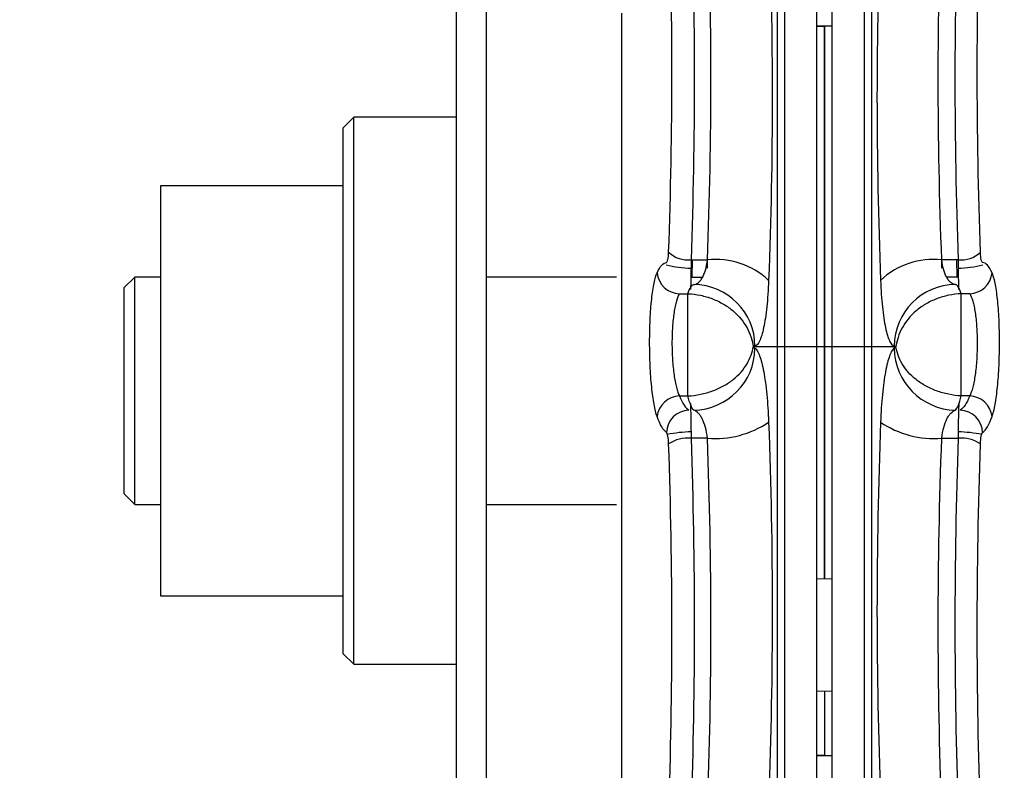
# Model space of a CAD drawing. Header units: inches. Extents: x 170 to 284, y 215 to 248.
# Tile 923 of 1056: x 226.763 to 226.8544, y 245.2573 to 245.3271. Entities that reach past the tile are written whole.
import ezdxf

# ---------------------------------------------------------------- set-up
doc = ezdxf.new("R2010")
doc.units = ezdxf.units.IN
doc.header["$LTSCALE"] = 0.25
doc.header["$MEASUREMENT"] = 0
doc.layers.add('ANNOTATIONS', color=1, linetype='Continuous')
doc.layers.add('LH TOP OF HOOD', color=7, linetype='Continuous')
doc.styles.add('ARIAL', font='arial.ttf', dxfattribs={"height": 0.09375})
doc.dimstyles.new('STANDARD$0', dxfattribs={"dimtxt": 0.09375, "dimasz": 0.09375, "dimexe": 0.03125, "dimexo": 0.046875, "dimgap": 0.09, "dimtad": 0, "dimtih": 1, "dimtoh": 1, "dimdec": 4, "dimzin": 0, "dimdsep": 46, "dimtxsty": 'ARIAL', "dimcen": 0.09, "dimadec": 0, "dimazin": 0, "dimtfac": 1, "dimtdec": 4, "dimtofl": 0, "dimtmove": 0, "dimatfit": 1, "dimfxl": 1, "dimtolj": 1, "dimtzin": 0, "dimarcsym": 0})

# ---------------------------------------------------------------- blocks, each defined once
blk = doc.blocks.new('*D81')
at = {"layer": 'ANNOTATIONS', "color": 0, "lineweight": -2, "transparency": 16777216}
for p, q in [((226.7726433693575, 245.3395043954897), (226.7726433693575, 245.8309993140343)), ((226.971006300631, 244.9699353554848), (226.971006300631, 245.8309993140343)), ((226.6788933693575, 245.7997493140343), (226.5851433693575, 245.7997493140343)), ((227.064756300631, 245.7997493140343), (227.158506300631, 245.7997493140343))]:
    blk.add_line(p, q, dxfattribs=at)
at = {"layer": 'ANNOTATIONS', "color": 0, "transparency": 16777216}
for points in [[(226.6788933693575, 245.8153743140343), (226.6788933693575, 245.7841243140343), (226.7726433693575, 245.7997493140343)], [(227.064756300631, 245.8153743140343), (227.064756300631, 245.7841243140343), (226.971006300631, 245.7997493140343)]]:
    blk.add_solid(points, dxfattribs=at)
at = {"layer": 'defpoints', "color": 0, "transparency": 16777216}
for p in [(226.7726433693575, 245.7997493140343), (226.7726433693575, 245.2926293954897), (226.971006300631, 244.9230603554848)]:
    blk.add_point(p, dxfattribs=at)
at = {"layer": 'ANNOTATIONS', "color": 0, "transparency": 16777216, "insert": (227.3023837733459, 245.7997493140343), "char_height": 0.09375, "attachment_point": 5, "style": 'ARIAL'}
blk.add_mtext('\\A1;5"', dxfattribs=at)

msp = doc.modelspace()

# ---------------------------------------------------------------- linework, layer by layer
at = {"layer": 'LH TOP OF HOOD'}
for p, q in [((226.8333591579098, 245.3188595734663), (226.8333591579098, 245.3669643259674)), ((226.8421371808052, 245.3188595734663), (226.8421371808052, 245.3669643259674)), ((226.834043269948, 245.3184179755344), (226.834043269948, 245.3657128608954)), ((226.841453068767, 245.3184179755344), (226.841453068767, 245.3657128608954)), ((226.8370379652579, 245.3174773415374), (226.8370379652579, 245.3630471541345)), ((226.8384583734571, 245.3174773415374), (226.8384583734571, 245.3630471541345)), ((226.8035003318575, 245.3307367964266), (226.8035003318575, 245.2545219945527)), ((226.8063147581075, 245.3307367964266), (226.8063147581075, 245.2545219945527)), ((226.8188711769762, 245.3277452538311), (226.8188711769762, 245.2003636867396)), ((226.8377481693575, 245.3265381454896), (226.8370379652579, 245.3265381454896)), ((226.8370379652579, 245.3265381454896), (226.8377481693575, 245.3265381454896)), ((226.8384583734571, 245.3265381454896), (226.8377481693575, 245.3265381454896)), ((226.8377481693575, 245.3265381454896), (226.8377481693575, 245.2751388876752)), ((226.8377481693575, 245.3045945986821), (226.8377481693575, 245.3265381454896)), ((226.8377481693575, 245.3265381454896), (226.8377481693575, 245.2751388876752)), ((226.8377481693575, 245.3045945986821), (226.8377481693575, 245.3265381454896)), ((226.8333591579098, 245.2182944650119), (226.8333591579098, 245.3188595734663)), ((226.8421371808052, 245.2182944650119), (226.8421371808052, 245.3188595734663)), ((226.7940058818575, 245.3180609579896), (226.7929886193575, 245.3170436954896)), ((226.8035003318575, 245.3180609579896), (226.7940058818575, 245.3180609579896)), ((226.7940058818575, 245.2720925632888), (226.7940058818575, 245.3180609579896)), ((226.834043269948, 245.2195459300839), (226.834043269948, 245.3184179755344)), ((226.841453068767, 245.2195459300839), (226.841453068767, 245.3184179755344)), ((226.7929886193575, 245.3170436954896), (226.7929886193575, 245.2729140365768)), ((226.8370379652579, 245.2444867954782), (226.8370379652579, 245.3174773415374)), ((226.8384583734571, 245.2444867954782), (226.8384583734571, 245.3174773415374)), ((226.7929886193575, 245.3117030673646), (226.7760342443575, 245.3117030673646)), ((226.7760342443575, 245.3117030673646), (226.7760342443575, 245.2735557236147)), ((226.8253498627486, 245.3048157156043), (226.8253359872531, 245.3040379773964)), ((226.8253359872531, 245.3048157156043), (226.8268550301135, 245.3048157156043)), ((226.8254430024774, 245.3032089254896), (226.8254708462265, 245.3048157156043)), ((226.8501603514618, 245.3048157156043), (226.8486413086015, 245.3048157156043)), ((226.8500533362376, 245.3032089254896), (226.8500254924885, 245.3048157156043)), ((226.8501464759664, 245.3048157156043), (226.8501603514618, 245.3040379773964)), ((226.8268550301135, 245.3040379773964), (226.8268678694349, 245.3046912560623)), ((226.8377481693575, 245.2751388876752), (226.8377481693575, 245.3045945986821)), ((226.8377481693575, 245.2751388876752), (226.8377481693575, 245.3045945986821)), ((226.8486413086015, 245.3040379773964), (226.84862846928, 245.3046912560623)), ((226.7736606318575, 245.3032089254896), (226.7726433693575, 245.3021916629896)), ((226.7760342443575, 245.3032089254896), (226.7736606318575, 245.3032089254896)), ((226.7736606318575, 245.2820498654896), (226.7736606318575, 245.3032089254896)), ((226.8184201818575, 245.3032089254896), (226.8063147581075, 245.3032089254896)), ((226.8253251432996, 245.3032089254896), (226.8263956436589, 245.3032089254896)), ((226.8501711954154, 245.3032089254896), (226.8491006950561, 245.3032089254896)), ((226.7726433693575, 245.3021916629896), (226.7726433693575, 245.2830671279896)), ((226.8242631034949, 245.3016510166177), (226.8250483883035, 245.3016510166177)), ((226.8250483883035, 245.2921564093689), (226.8250483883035, 245.3016510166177)), ((226.8504479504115, 245.2921564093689), (226.8504479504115, 245.3016510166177)), ((226.8512332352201, 245.3016510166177), (226.8504479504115, 245.3016510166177)), ((226.8311285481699, 245.2967368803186), (226.8443677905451, 245.2967368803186)), ((226.8242631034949, 245.2921564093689), (226.8250483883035, 245.2921564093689)), ((226.8512332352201, 245.2921564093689), (226.8504479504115, 245.2921564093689)), ((226.8253359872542, 245.288808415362), (226.8253460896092, 245.2882254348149)), ((226.8501603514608, 245.288808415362), (226.8501502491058, 245.2882254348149)), ((226.8268550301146, 245.2882254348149), (226.8253359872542, 245.2882254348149)), ((226.8486413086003, 245.2882254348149), (226.8501603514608, 245.2882254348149)), ((226.7726433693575, 245.2830671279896), (226.7736606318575, 245.2820498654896)), ((226.7736606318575, 245.2820498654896), (226.7760342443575, 245.2820498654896)), ((226.8063147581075, 245.2820498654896), (226.8184201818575, 245.2820498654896)), ((226.8384583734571, 245.2751512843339), (226.8370379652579, 245.2751264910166)), ((226.7760342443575, 245.2735557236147), (226.7929886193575, 245.2735557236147)), ((226.7929886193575, 245.2729140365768), (226.7929886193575, 245.2682150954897)), ((226.7940058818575, 245.2671978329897), (226.7940058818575, 245.2720925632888)), ((226.7929886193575, 245.2682150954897), (226.7940058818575, 245.2671978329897)), ((226.7940058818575, 245.2671978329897), (226.8035003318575, 245.2671978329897)), ((226.8370379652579, 245.2647165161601), (226.8384583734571, 245.2646917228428)), ((226.8377481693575, 245.2647041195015), (226.8377481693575, 245.2587206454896)), ((226.8377481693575, 245.2647041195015), (226.8377481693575, 245.2587206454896)), ((226.8370379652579, 245.2587206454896), (226.8377481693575, 245.2587206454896)), ((226.8377481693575, 245.2587206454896), (226.8370379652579, 245.2587206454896)), ((226.8377481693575, 245.2587206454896), (226.8384583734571, 245.2587206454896))]:
    msp.add_line(p, q, dxfattribs=at)
for centre, radius, start, end in [((226.8250541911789, 245.3074300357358), 0.002629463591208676, 226.9590720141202, 276.1521264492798), ((226.8276056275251, 245.2976330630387), 0.007221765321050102, 46.80782333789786, 95.96583662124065), ((226.8478907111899, 245.2976330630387), 0.007221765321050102, 84.0341633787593, 133.1921766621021), ((226.8504421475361, 245.3074300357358), 0.002629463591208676, 263.8478735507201, 313.0409279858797), ((226.825582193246, 245.314675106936), 0.01063997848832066, 256.1242466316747, 268.6740740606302), ((226.8499141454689, 245.314675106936), 0.01063997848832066, 271.3259259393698, 283.8757533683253), ((226.8243379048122, 245.3038103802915), 0.002160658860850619, 185.3459920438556, 268.0160420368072), ((226.8511584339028, 245.3038103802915), 0.002160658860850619, 271.9839579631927, 354.6540079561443), ((226.825533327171, 245.2967679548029), 0.005744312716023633, 0.2309073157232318, 89.4938054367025), ((226.8499630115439, 245.2967679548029), 0.005744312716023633, 90.50619456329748, 179.7690926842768), ((226.8254499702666, 245.2966497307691), 0.005827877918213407, 271.3185552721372, 359.4640703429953), ((226.8500463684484, 245.2966497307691), 0.005827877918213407, 180.5359296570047, 268.6814447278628), ((226.8243384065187, 245.2899919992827), 0.002165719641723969, 91.99260107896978, 173.4916191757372), ((226.8511579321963, 245.2899919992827), 0.002165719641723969, 6.508380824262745, 88.00739892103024), ((226.825195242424, 245.2886986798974), 0.002125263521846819, 91.30045039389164, 178.6717181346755), ((226.850301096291, 245.2886986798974), 0.002125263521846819, 1.328281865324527, 88.69954960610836), ((226.8276099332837, 245.2969556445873), 0.00876278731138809, 265.0579143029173, 304.3043930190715), ((226.8478864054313, 245.2969556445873), 0.00876278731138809, 235.6956069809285, 274.9420856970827), ((226.8257041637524, 245.2746603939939), 0.01415281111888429, 91.49068191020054, 100.4846599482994), ((226.8497921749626, 245.2746603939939), 0.01415281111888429, 79.51534005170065, 88.50931808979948), ((226.8250507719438, 245.2850459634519), 0.003192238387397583, 84.8739874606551, 124.1336152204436), ((226.8504455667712, 245.2850459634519), 0.003192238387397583, 55.8663847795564, 95.1260125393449)]:
    msp.add_arc(centre, radius, start, end, dxfattribs=at)
for points, knots in [([(226.823259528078, 245.305508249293), (226.823457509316, 245.3110932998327), (226.8235599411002, 245.3166813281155), (226.8235599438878, 245.3278600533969), (226.8234575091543, 245.3334501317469), (226.823259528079, 245.3390384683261)], [0, 0, 0, 0, 0.5, 0.5, 1, 1, 1, 1]), ([(226.852236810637, 245.305508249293), (226.852038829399, 245.3110932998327), (226.8519363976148, 245.3166813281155), (226.8519363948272, 245.3278600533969), (226.8520388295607, 245.3334501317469), (226.852236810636, 245.3390384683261)], [0, 0, 0, 0, 0.5, 0.5, 1, 1, 1, 1]), ([(226.8325485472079, 245.3369431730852), (226.8327660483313, 245.3312759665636), (226.8328791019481, 245.3256026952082), (226.832879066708, 245.3142528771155), (226.8327660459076, 245.3085761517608), (226.8325485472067, 245.3028981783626)], [0, 0, 0, 0, 0.5, 0.5, 1, 1, 1, 1]), ([(226.8429477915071, 245.3369431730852), (226.8427302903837, 245.3312759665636), (226.8426172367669, 245.3256026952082), (226.842617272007, 245.3142528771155), (226.8427302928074, 245.3085761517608), (226.8429477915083, 245.3028981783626)], [0, 0, 0, 0, 0.5, 0.5, 1, 1, 1, 1]), ([(226.8230705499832, 245.3045690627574), (226.8230933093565, 245.3045711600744), (226.8231150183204, 245.3045943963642), (226.8231563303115, 245.304682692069), (226.8231754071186, 245.3047472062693), (226.8232257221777, 245.3049946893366), (226.8232497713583, 245.3052330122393), (226.823259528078, 245.305508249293)], [0, 0, 0, 0, 0.250000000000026, 0.250000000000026, 0.500000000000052, 0.500000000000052, 1, 1, 1, 1]), ([(226.8255840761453, 245.3025120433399), (226.8257272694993, 245.3025172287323), (226.8258664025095, 245.3025716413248), (226.8260684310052, 245.3027277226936), (226.8261346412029, 245.3027926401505), (226.8262605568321, 245.3029446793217), (226.8263207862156, 245.303032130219), (226.8264353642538, 245.3032307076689), (226.826490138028, 245.3033429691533), (226.826590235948, 245.3035868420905), (226.8266356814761, 245.3037182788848), (226.8267575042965, 245.3041416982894), (226.826819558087, 245.3044662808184), (226.8268550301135, 245.3048157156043)], [0, 0, 0, 0, 0.2499999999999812, 0.2499999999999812, 0.3749999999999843, 0.3749999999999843, 0.4999999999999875, 0.4999999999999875, 0.6249999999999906, 0.6249999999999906, 0.7499999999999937, 0.7499999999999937, 1, 1, 1, 1]), ([(226.8499122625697, 245.3025120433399), (226.8497690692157, 245.3025172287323), (226.8496299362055, 245.3025716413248), (226.8494279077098, 245.3027277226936), (226.849361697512, 245.3027926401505), (226.8492357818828, 245.3029446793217), (226.8491755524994, 245.303032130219), (226.8490609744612, 245.3032307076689), (226.849006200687, 245.3033429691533), (226.848906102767, 245.3035868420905), (226.8488606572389, 245.3037182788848), (226.8487388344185, 245.3041416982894), (226.848676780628, 245.3044662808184), (226.8486413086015, 245.3048157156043)], [0, 0, 0, 0, 0.2499999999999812, 0.2499999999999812, 0.3749999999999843, 0.3749999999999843, 0.4999999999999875, 0.4999999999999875, 0.6249999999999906, 0.6249999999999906, 0.7499999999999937, 0.7499999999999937, 1, 1, 1, 1]), ([(226.8524257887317, 245.3045690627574), (226.8524030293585, 245.3045711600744), (226.8523813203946, 245.3045943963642), (226.8523400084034, 245.304682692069), (226.8523209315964, 245.3047472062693), (226.8522706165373, 245.3049946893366), (226.8522465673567, 245.3052330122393), (226.852236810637, 245.305508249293)], [0, 0, 0, 0, 0.250000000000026, 0.250000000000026, 0.500000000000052, 0.500000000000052, 1, 1, 1, 1]), ([(226.8253359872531, 245.3040379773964), (226.8253326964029, 245.3037266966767), (226.8253247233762, 245.3029725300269), (226.8253052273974, 245.3023884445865), (226.8252937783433, 245.3020454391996)], [0, 0, 0, 0, 0.4127479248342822, 1, 1, 1, 1]), ([(226.8501603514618, 245.3040379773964), (226.8501636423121, 245.3037266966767), (226.8501716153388, 245.3029725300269), (226.8501911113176, 245.3023884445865), (226.8502025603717, 245.3020454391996)], [0, 0, 0, 0, 0.4127479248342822, 1, 1, 1, 1]), ([(226.8221866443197, 245.2902374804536), (226.8221347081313, 245.2903814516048), (226.8220845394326, 245.2905506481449), (226.8219896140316, 245.2909311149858), (226.8219445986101, 245.2911429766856), (226.8218593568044, 245.2916101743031), (226.8218188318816, 245.2918679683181), (226.8217447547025, 245.2924146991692), (226.8217110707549, 245.2927036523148), (226.8216502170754, 245.2933124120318), (226.8216229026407, 245.2936343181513), (226.8215757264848, 245.2943011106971), (226.8215560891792, 245.2946419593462), (226.8215244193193, 245.2953381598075), (226.8215123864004, 245.2956935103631), (226.8214961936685, 245.2964193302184), (226.8214922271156, 245.2967819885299), (226.8214922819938, 245.2975017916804), (226.8214962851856, 245.2978597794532), (226.8215124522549, 245.2985718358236), (226.821524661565, 245.2989242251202), (226.821556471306, 245.2996010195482), (226.8215761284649, 245.2999284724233), (226.8216230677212, 245.3005613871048), (226.821650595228, 245.3008685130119), (226.821711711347, 245.3014405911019), (226.8217454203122, 245.3017079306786), (226.8218191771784, 245.3022057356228), (226.8218595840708, 245.3024378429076), (226.8219882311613, 245.3030628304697), (226.822082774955, 245.3033839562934), (226.8221866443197, 245.3036090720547)], [0, 0, 0, 0, 0.06249999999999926, 0.06249999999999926, 0.1249999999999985, 0.1249999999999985, 0.1874999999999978, 0.1874999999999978, 0.2499999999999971, 0.2499999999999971, 0.3124999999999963, 0.3124999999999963, 0.3749999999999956, 0.3749999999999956, 0.4374999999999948, 0.4374999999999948, 0.4999999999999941, 0.4999999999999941, 0.5624999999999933, 0.5624999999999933, 0.6249999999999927, 0.6249999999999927, 0.6874999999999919, 0.6874999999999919, 0.7499999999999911, 0.7499999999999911, 0.8124999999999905, 0.8124999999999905, 0.8749999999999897, 0.8749999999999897, 1, 1, 1, 1]), ([(226.8533096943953, 245.2902374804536), (226.8533616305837, 245.2903814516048), (226.8534117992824, 245.2905506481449), (226.8535067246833, 245.2909311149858), (226.8535517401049, 245.2911429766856), (226.8536369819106, 245.2916101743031), (226.8536775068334, 245.2918679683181), (226.8537515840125, 245.2924146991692), (226.8537852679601, 245.2927036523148), (226.8538461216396, 245.2933124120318), (226.8538734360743, 245.2936343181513), (226.8539206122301, 245.2943011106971), (226.8539402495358, 245.2946419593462), (226.8539719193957, 245.2953381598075), (226.8539839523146, 245.2956935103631), (226.8540001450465, 245.2964193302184), (226.8540041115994, 245.2967819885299), (226.8540040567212, 245.2975017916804), (226.8540000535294, 245.2978597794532), (226.8539838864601, 245.2985718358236), (226.85397167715, 245.2989242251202), (226.853939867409, 245.2996010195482), (226.8539202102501, 245.2999284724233), (226.8538732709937, 245.3005613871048), (226.8538457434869, 245.3008685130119), (226.853784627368, 245.3014405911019), (226.8537509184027, 245.3017079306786), (226.8536771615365, 245.3022057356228), (226.8536367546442, 245.3024378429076), (226.8535081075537, 245.3030628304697), (226.8534135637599, 245.3033839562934), (226.8533096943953, 245.3036090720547)], [0, 0, 0, 0, 0.06249999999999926, 0.06249999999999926, 0.1249999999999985, 0.1249999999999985, 0.1874999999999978, 0.1874999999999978, 0.2499999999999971, 0.2499999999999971, 0.3124999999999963, 0.3124999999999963, 0.3749999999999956, 0.3749999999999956, 0.4374999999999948, 0.4374999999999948, 0.4999999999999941, 0.4999999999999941, 0.5624999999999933, 0.5624999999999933, 0.6249999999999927, 0.6249999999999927, 0.6874999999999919, 0.6874999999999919, 0.7499999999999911, 0.7499999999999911, 0.8124999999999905, 0.8124999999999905, 0.8749999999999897, 0.8749999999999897, 1, 1, 1, 1]), ([(226.8325485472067, 245.3028981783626), (226.832531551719, 245.3024544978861), (226.8325086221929, 245.3020262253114), (226.8324511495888, 245.3012003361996), (226.8324168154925, 245.3008066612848), (226.8323386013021, 245.3000679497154), (226.8322945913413, 245.2997210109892), (226.8321969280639, 245.2990725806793), (226.8321429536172, 245.2987703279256), (226.8320290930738, 245.298231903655), (226.8319688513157, 245.2979928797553), (226.8318420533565, 245.2975748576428), (226.8317749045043, 245.2973947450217), (226.8315685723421, 245.2969593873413), (226.831425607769, 245.2968057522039), (226.8312775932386, 245.2967911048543)], [0, 0, 0, 0, 0.1250000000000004, 0.1250000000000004, 0.2500000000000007, 0.2500000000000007, 0.3750000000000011, 0.3750000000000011, 0.5000000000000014, 0.5000000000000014, 0.6250000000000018, 0.6250000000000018, 0.7500000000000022, 0.7500000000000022, 1, 1, 1, 1]), ([(226.8429477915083, 245.3028981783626), (226.842964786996, 245.3024544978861), (226.8429877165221, 245.3020262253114), (226.8430451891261, 245.3012003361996), (226.8430795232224, 245.3008066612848), (226.8431577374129, 245.3000679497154), (226.8432017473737, 245.2997210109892), (226.8432994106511, 245.2990725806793), (226.8433533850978, 245.2987703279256), (226.8434672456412, 245.298231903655), (226.8435274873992, 245.2979928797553), (226.8436542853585, 245.2975748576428), (226.8437214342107, 245.2973947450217), (226.8439277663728, 245.2969593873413), (226.844070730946, 245.2968057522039), (226.8442187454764, 245.2967911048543)], [0, 0, 0, 0, 0.1250000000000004, 0.1250000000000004, 0.2500000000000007, 0.2500000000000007, 0.3750000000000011, 0.3750000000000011, 0.5000000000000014, 0.5000000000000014, 0.6250000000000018, 0.6250000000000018, 0.7500000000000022, 0.7500000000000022, 1, 1, 1, 1]), ([(226.8242631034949, 245.3016510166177), (226.824159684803, 245.3014916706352), (226.8240653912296, 245.3012645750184), (226.823936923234, 245.3008221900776), (226.8238965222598, 245.3006577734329), (226.8238227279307, 245.300304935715), (226.8237889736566, 245.3001153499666), (226.8237277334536, 245.2997093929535), (226.8237001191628, 245.2994912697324), (226.8236530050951, 245.2990414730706), (226.8236332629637, 245.2988086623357), (226.8236013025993, 245.2983272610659), (226.8235890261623, 245.2980764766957), (226.8235727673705, 245.2975695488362), (226.8235687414, 245.2973146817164), (226.8235686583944, 245.2965459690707), (226.8235851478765, 245.2960220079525), (226.8236487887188, 245.2950315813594), (226.8236968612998, 245.2945503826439), (226.8237883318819, 245.2939023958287), (226.8238220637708, 245.2936974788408), (226.8238961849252, 245.2933099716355), (226.8239366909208, 245.2931274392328), (226.8240218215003, 245.2927967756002), (226.8240667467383, 245.2926469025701), (226.8241614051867, 245.2923778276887), (226.8242113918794, 245.2922582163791), (226.8242631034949, 245.2921564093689)], [0, 0, 0, 0, 0.1250000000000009, 0.1250000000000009, 0.1874999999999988, 0.1874999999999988, 0.2499999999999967, 0.2499999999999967, 0.3124999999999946, 0.3124999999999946, 0.3749999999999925, 0.3749999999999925, 0.4374999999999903, 0.4374999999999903, 0.4999999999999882, 0.4999999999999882, 0.6249999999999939, 0.6249999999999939, 0.7499999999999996, 0.7499999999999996, 0.8124999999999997, 0.8124999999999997, 0.8749999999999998, 0.8749999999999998, 0.9374999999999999, 0.9374999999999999, 1, 1, 1, 1]), ([(226.8250483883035, 245.3016510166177), (226.8254388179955, 245.3016359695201), (226.825829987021, 245.3015882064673), (226.8265996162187, 245.3014296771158), (226.8269732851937, 245.3013201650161), (226.8276950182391, 245.3010431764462), (226.8280399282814, 245.3008765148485), (226.8286843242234, 245.3004955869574), (226.82897993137, 245.3002841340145), (226.8297925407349, 245.2995903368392), (226.8302323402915, 245.29904363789), (226.830698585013, 245.2981864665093), (226.8308237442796, 245.2978927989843), (226.8310163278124, 245.2973068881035), (226.8310832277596, 245.2970154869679), (226.8311285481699, 245.2967368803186)], [0, 0, 0, 0, 0.1250000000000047, 0.1250000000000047, 0.2500000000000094, 0.2500000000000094, 0.3750000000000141, 0.3750000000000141, 0.5000000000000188, 0.5000000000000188, 0.7500000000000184, 0.7500000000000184, 0.8750000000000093, 0.8750000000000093, 1, 1, 1, 1]), ([(226.8504479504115, 245.3016510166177), (226.8500575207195, 245.3016359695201), (226.849666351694, 245.3015882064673), (226.8488967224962, 245.3014296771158), (226.8485230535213, 245.3013201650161), (226.8478013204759, 245.3010431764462), (226.8474564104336, 245.3008765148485), (226.8468120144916, 245.3004955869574), (226.846516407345, 245.3002841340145), (226.8457037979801, 245.2995903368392), (226.8452639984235, 245.29904363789), (226.844797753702, 245.2981864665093), (226.8446725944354, 245.2978927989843), (226.8444800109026, 245.2973068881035), (226.8444131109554, 245.2970154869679), (226.8443677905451, 245.2967368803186)], [0, 0, 0, 0, 0.1250000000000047, 0.1250000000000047, 0.2500000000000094, 0.2500000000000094, 0.3750000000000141, 0.3750000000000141, 0.5000000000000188, 0.5000000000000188, 0.7500000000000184, 0.7500000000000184, 0.8750000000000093, 0.8750000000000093, 1, 1, 1, 1]), ([(226.8512332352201, 245.3016510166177), (226.851336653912, 245.3014916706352), (226.8514309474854, 245.3012645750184), (226.851559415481, 245.3008221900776), (226.8515998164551, 245.3006577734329), (226.8516736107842, 245.300304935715), (226.8517073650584, 245.3001153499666), (226.8517686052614, 245.2997093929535), (226.8517962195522, 245.2994912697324), (226.8518433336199, 245.2990414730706), (226.8518630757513, 245.2988086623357), (226.8518950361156, 245.2983272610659), (226.8519073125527, 245.2980764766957), (226.8519235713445, 245.2975695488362), (226.851927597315, 245.2973146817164), (226.8519276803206, 245.2965459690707), (226.8519111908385, 245.2960220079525), (226.8518475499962, 245.2950315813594), (226.8517994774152, 245.2945503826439), (226.8517080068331, 245.2939023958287), (226.8516742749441, 245.2936974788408), (226.8516001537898, 245.2933099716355), (226.8515596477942, 245.2931274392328), (226.8514745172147, 245.2927967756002), (226.8514295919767, 245.2926469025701), (226.8513349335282, 245.2923778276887), (226.8512849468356, 245.2922582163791), (226.8512332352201, 245.2921564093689)], [0, 0, 0, 0, 0.1250000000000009, 0.1250000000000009, 0.1874999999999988, 0.1874999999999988, 0.2499999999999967, 0.2499999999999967, 0.3124999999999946, 0.3124999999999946, 0.3749999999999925, 0.3749999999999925, 0.4374999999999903, 0.4374999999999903, 0.4999999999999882, 0.4999999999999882, 0.6249999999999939, 0.6249999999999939, 0.7499999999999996, 0.7499999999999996, 0.8124999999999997, 0.8124999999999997, 0.8749999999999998, 0.8749999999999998, 0.9374999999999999, 0.9374999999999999, 1, 1, 1, 1]), ([(226.8250483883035, 245.2921564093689), (226.8254388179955, 245.2921756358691), (226.825829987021, 245.2922246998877), (226.8265996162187, 245.2923801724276), (226.8269732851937, 245.2924853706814), (226.8276950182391, 245.2927485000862), (226.8280399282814, 245.2929056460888), (226.8286843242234, 245.2932631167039), (226.82897993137, 245.2934608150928), (226.8297925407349, 245.2941078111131), (226.8302323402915, 245.294615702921), (226.830698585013, 245.2954085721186), (226.8308237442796, 245.2956796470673), (226.8310163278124, 245.2962181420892), (226.8310832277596, 245.2964848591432), (226.8311285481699, 245.2967368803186)], [0, 0, 0, 0, 0.1250000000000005, 0.1250000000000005, 0.250000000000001, 0.250000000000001, 0.3750000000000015, 0.3750000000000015, 0.500000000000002, 0.500000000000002, 0.7499999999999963, 0.7499999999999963, 0.8749999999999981, 0.8749999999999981, 1, 1, 1, 1]), ([(226.8312775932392, 245.2965952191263), (226.8313515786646, 245.2965444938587), (226.8314246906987, 245.2964589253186), (226.8315691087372, 245.296218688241), (226.8316401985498, 245.2960638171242), (226.8317767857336, 245.2956935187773), (226.8318427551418, 245.295477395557), (226.8319697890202, 245.2949827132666), (226.8320312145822, 245.2947017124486), (226.8321450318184, 245.2940930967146), (226.8321978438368, 245.2937643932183), (226.8322950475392, 245.2930586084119), (226.832339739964, 245.2926783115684), (226.8324576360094, 245.2914853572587), (226.8325145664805, 245.2906311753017), (226.8325485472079, 245.2897170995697)], [0, 0, 0, 0, 0.1249999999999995, 0.1249999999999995, 0.2499999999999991, 0.2499999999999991, 0.3749999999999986, 0.3749999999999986, 0.4999999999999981, 0.4999999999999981, 0.6249999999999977, 0.6249999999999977, 0.7499999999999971, 0.7499999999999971, 1, 1, 1, 1]), ([(226.8442187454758, 245.2965952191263), (226.8441447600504, 245.2965444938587), (226.8440716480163, 245.2964589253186), (226.8439272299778, 245.296218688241), (226.8438561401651, 245.2960638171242), (226.8437195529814, 245.2956935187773), (226.8436535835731, 245.295477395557), (226.8435265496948, 245.2949827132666), (226.8434651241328, 245.2947017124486), (226.8433513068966, 245.2940930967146), (226.8432984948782, 245.2937643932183), (226.8432012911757, 245.2930586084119), (226.843156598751, 245.2926783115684), (226.8430387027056, 245.2914853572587), (226.8429817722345, 245.2906311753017), (226.8429477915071, 245.2897170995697)], [0, 0, 0, 0, 0.1249999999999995, 0.1249999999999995, 0.2499999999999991, 0.2499999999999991, 0.3749999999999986, 0.3749999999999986, 0.4999999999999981, 0.4999999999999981, 0.6249999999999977, 0.6249999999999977, 0.7499999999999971, 0.7499999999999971, 1, 1, 1, 1]), ([(226.8504479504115, 245.2921564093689), (226.8500575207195, 245.2921756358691), (226.849666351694, 245.2922246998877), (226.8488967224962, 245.2923801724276), (226.8485230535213, 245.2924853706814), (226.8478013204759, 245.2927485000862), (226.8474564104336, 245.2929056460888), (226.8468120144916, 245.2932631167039), (226.846516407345, 245.2934608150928), (226.8457037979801, 245.2941078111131), (226.8452639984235, 245.294615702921), (226.844797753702, 245.2954085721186), (226.8446725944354, 245.2956796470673), (226.8444800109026, 245.2962181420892), (226.8444131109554, 245.2964848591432), (226.8443677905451, 245.2967368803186)], [0, 0, 0, 0, 0.1250000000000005, 0.1250000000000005, 0.250000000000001, 0.250000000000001, 0.3750000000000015, 0.3750000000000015, 0.500000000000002, 0.500000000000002, 0.7499999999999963, 0.7499999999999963, 0.8749999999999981, 0.8749999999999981, 1, 1, 1, 1]), ([(226.8255840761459, 245.2908233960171), (226.8254923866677, 245.2909173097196), (226.8254018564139, 245.2910758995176), (226.825222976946, 245.2915207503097), (226.8251345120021, 245.2918080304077), (226.8250483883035, 245.2921564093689)], [0, 0, 0, 0, 0.5, 0.5, 1, 1, 1, 1]), ([(226.8499122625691, 245.2908233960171), (226.8500039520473, 245.2909173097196), (226.850094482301, 245.2910758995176), (226.8502733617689, 245.2915207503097), (226.8503618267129, 245.2918080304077), (226.8504479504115, 245.2921564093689)], [0, 0, 0, 0, 0.5, 0.5, 1, 1, 1, 1]), ([(226.8252741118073, 245.2914569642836), (226.8252861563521, 245.2911712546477), (226.8253165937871, 245.2904492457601), (226.8253286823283, 245.2894264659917), (226.8253359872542, 245.288808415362)], [0, 0, 0, 0, 0.3957148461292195, 1, 1, 1, 1]), ([(226.8502222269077, 245.2914569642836), (226.8502101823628, 245.2911712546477), (226.8501797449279, 245.2904492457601), (226.8501676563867, 245.2894264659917), (226.8501603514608, 245.288808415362)], [0, 0, 0, 0, 0.3957148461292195, 1, 1, 1, 1]), ([(226.8268550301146, 245.2882254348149), (226.8268195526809, 245.2885856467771), (226.8267595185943, 245.2889173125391), (226.8265958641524, 245.2895280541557), (226.8264949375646, 245.2897953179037), (226.8263227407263, 245.2901342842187), (226.8262614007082, 245.2902374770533), (226.8261354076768, 245.2904183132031), (226.8260703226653, 245.2904969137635), (226.8258692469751, 245.2906983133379), (226.8257272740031, 245.2907861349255), (226.8255840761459, 245.2908233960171)], [0, 0, 0, 0, 0.2499999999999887, 0.2499999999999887, 0.4999999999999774, 0.4999999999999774, 0.624999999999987, 0.624999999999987, 0.7499999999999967, 0.7499999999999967, 1, 1, 1, 1]), ([(226.8486413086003, 245.2882254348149), (226.8486767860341, 245.2885856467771), (226.8487368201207, 245.2889173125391), (226.8489004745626, 245.2895280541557), (226.8490014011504, 245.2897953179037), (226.8491735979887, 245.2901342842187), (226.8492349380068, 245.2902374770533), (226.8493609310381, 245.2904183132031), (226.8494260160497, 245.2904969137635), (226.8496270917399, 245.2906983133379), (226.8497690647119, 245.2907861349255), (226.8499122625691, 245.2908233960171)], [0, 0, 0, 0, 0.2499999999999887, 0.2499999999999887, 0.4999999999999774, 0.4999999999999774, 0.624999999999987, 0.624999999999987, 0.7499999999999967, 0.7499999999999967, 1, 1, 1, 1]), ([(226.8325485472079, 245.2897170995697), (226.8327660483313, 245.2838663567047), (226.8328791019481, 245.2780135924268), (226.832879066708, 245.2663155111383), (226.8327660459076, 245.2604700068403), (226.8325485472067, 245.2546274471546)], [0, 0, 0, 0, 0.5, 0.5, 1, 1, 1, 1]), ([(226.8429477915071, 245.2897170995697), (226.8427302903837, 245.2838663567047), (226.8426172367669, 245.2780135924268), (226.842617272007, 245.2663155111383), (226.8427302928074, 245.2604700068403), (226.8429477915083, 245.2546274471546)], [0, 0, 0, 0, 0.5, 0.5, 1, 1, 1, 1]), ([(226.823259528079, 245.2876882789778), (226.823249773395, 245.2879719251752), (226.8232260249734, 245.2882243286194), (226.8231589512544, 245.2885983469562), (226.8231160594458, 245.2887167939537), (226.8230705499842, 245.2887479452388)], [0, 0, 0, 0, 0.5, 0.5, 1, 1, 1, 1]), ([(226.852236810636, 245.2876882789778), (226.85224656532, 245.2879719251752), (226.8522703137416, 245.2882243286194), (226.8523373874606, 245.2885983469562), (226.8523802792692, 245.2887167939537), (226.8524257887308, 245.2887479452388)], [0, 0, 0, 0, 0.5, 0.5, 1, 1, 1, 1]), ([(226.823259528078, 245.2531291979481), (226.823457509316, 245.2588885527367), (226.8235599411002, 245.2646496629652), (226.8235599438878, 245.2761714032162), (226.8234575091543, 245.2819313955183), (226.823259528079, 245.2876882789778)], [0, 0, 0, 0, 0.5, 0.5, 1, 1, 1, 1]), ([(226.852236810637, 245.2531291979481), (226.8520388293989, 245.2588885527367), (226.8519363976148, 245.2646496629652), (226.8519363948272, 245.2761714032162), (226.8520388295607, 245.2819313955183), (226.852236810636, 245.2876882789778)], [0, 0, 0, 0, 0.5, 0.5, 1, 1, 1, 1])]:
    msp.add_open_spline(points, degree=3, knots=knots, dxfattribs=at)
for points in [[(226.8253359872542, 245.3384743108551), (226.8255340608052, 245.3328645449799), (226.8257387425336, 245.3216450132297), (226.8255340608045, 245.3104254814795), (226.8253359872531, 245.3048157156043)], [(226.8268550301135, 245.3048157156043), (226.827072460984, 245.3104254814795), (226.8272986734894, 245.3216450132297), (226.8270724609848, 245.3328645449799), (226.8268550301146, 245.3384743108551)], [(226.8486413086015, 245.3048157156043), (226.848423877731, 245.3104254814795), (226.8481976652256, 245.3216450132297), (226.8484238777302, 245.3328645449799), (226.8486413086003, 245.3384743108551)], [(226.8501603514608, 245.3384743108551), (226.8499622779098, 245.3328645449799), (226.8497575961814, 245.3216450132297), (226.8499622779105, 245.3104254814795), (226.8501603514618, 245.3048157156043)], [(226.8221866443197, 245.3036090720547), (226.8224692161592, 245.304221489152), (226.8227631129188, 245.3045407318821), (226.8230705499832, 245.3045690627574)], [(226.8533096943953, 245.3036090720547), (226.8530271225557, 245.304221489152), (226.8527332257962, 245.3045407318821), (226.8524257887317, 245.3045690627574)], [(226.8250483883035, 245.3016510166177), (226.8252214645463, 245.3021989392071), (226.825399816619, 245.3024857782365), (226.8255840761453, 245.3025120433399)], [(226.8504479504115, 245.3016510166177), (226.8502748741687, 245.3021989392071), (226.850096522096, 245.3024857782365), (226.8499122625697, 245.3025120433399)], [(226.8312775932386, 245.2967911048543), (226.8312277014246, 245.2967861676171), (226.8311780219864, 245.2967680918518), (226.8311285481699, 245.2967368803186)], [(226.8311285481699, 245.2967368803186), (226.8311780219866, 245.2966766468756), (226.831227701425, 245.296629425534), (226.8312775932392, 245.2965952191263)], [(226.8442187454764, 245.2967911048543), (226.8442686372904, 245.2967861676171), (226.8443183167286, 245.2967680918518), (226.8443677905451, 245.2967368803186)], [(226.8443677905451, 245.2967368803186), (226.8443183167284, 245.2966766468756), (226.84426863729, 245.296629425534), (226.8442187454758, 245.2965952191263)], [(226.8242631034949, 245.2921564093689), (226.8245456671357, 245.291455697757), (226.8248395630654, 245.2910119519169), (226.8251470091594, 245.2908233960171)], [(226.8512332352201, 245.2921564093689), (226.8509506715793, 245.291455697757), (226.8506567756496, 245.2910119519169), (226.8503493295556, 245.2908233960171)], [(226.8230705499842, 245.2887479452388), (226.8227631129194, 245.2889583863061), (226.8224692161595, 245.2894541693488), (226.8221866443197, 245.2902374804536)], [(226.8524257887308, 245.2887479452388), (226.8527332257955, 245.2889583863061), (226.8530271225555, 245.2894541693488), (226.8533096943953, 245.2902374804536)], [(226.8253359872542, 245.2882254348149), (226.8255340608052, 245.2824435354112), (226.8257387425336, 245.2708797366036), (226.8255340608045, 245.259315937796), (226.8253359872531, 245.2535340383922)], [(226.8268550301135, 245.2535340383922), (226.827072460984, 245.259315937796), (226.8272986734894, 245.2708797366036), (226.8270724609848, 245.2824435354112), (226.8268550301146, 245.2882254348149)], [(226.8486413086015, 245.2535340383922), (226.848423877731, 245.259315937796), (226.8481976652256, 245.2708797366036), (226.8484238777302, 245.2824435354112), (226.8486413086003, 245.2882254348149)], [(226.8501603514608, 245.2882254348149), (226.8499622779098, 245.2824435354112), (226.8497575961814, 245.2708797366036), (226.8499622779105, 245.259315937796), (226.8501603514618, 245.2535340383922)]]:
    msp.add_open_spline(points, degree=3, dxfattribs=at)

# ---------------------------------------------------------------- dimensions: what is measured, and where the dimension line sits
at = {"layer": 'ANNOTATIONS'}
dim = msp.add_linear_dim(base=(226.7726433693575, 245.7997493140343), p1=(226.971006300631, 244.9230603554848), p2=(226.7726433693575, 245.2926293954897), angle=180, text='5"', dimstyle='STANDARD$0', dxfattribs=at)
dim.commit()
dim.dimension.update_dxf_attribs({"geometry": '*D81', "text_midpoint": (227.3023837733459, 245.7997493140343), "dimtype": 160})

doc.saveas('drawing.dxf')
